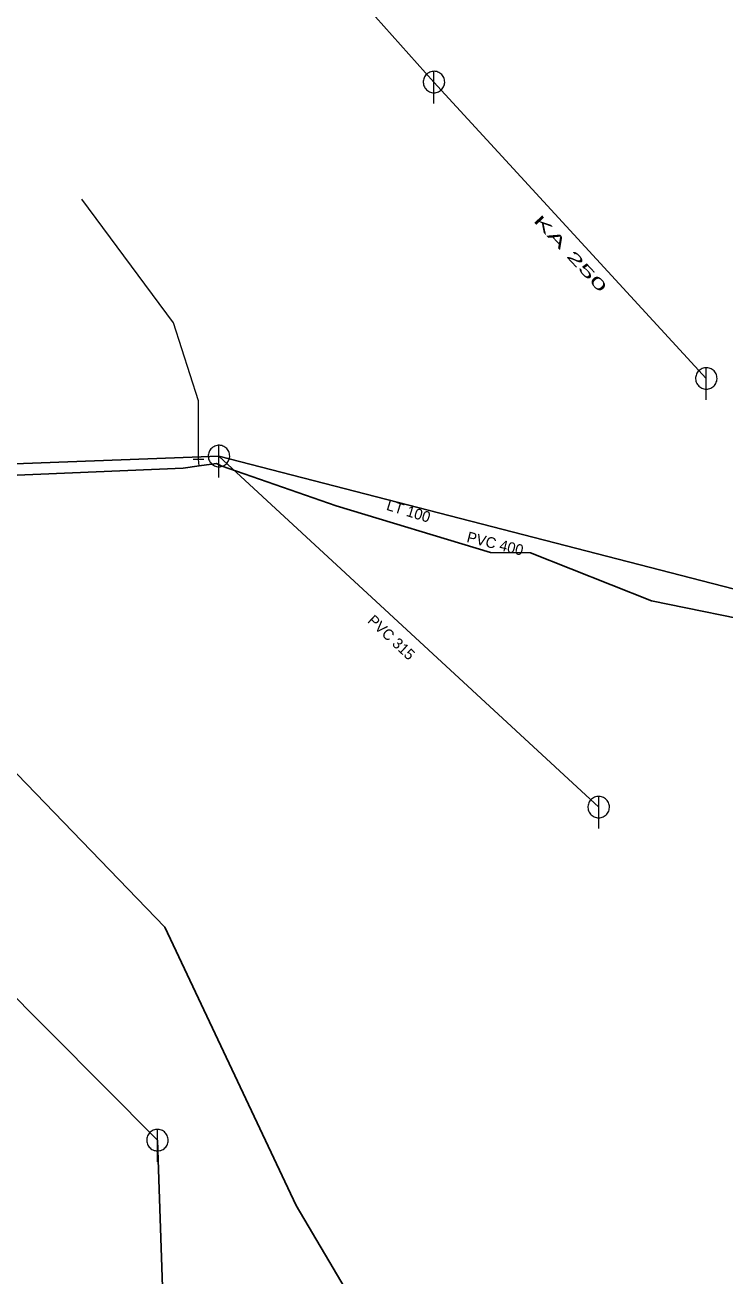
# Model space of a CAD drawing. Extents: x -659250 to -657316, y -997555 to -993684.
# Drawn here: x -658166.1 to -658101, y -996523.5 to -996407.1 of the extents above; entities that cross this region are included whole.
import ezdxf

# ---------------------------------------------------------------- set-up
doc = ezdxf.new("R2010")
doc.units = 0
doc.header["$LTSCALE"] = 0.4
doc.layers.add('1', color=7, linetype='Continuous')
for name, color, linetype, lineweight in [('13', 7, 'Continuous', 13), ('14', 7, 'Continuous', 25), ('17', 7, 'Continuous', 25), ('22', 7, 'Continuous', 13), ('34', 7, 'Continuous', 13)]:
    doc.layers.add(name, color=color, linetype=linetype, lineweight=lineweight)

msp = doc.modelspace()

# ---------------------------------------------------------------- linework, layer by layer
at = {"layer": '13'}
msp.add_line((-658149.93, -996448.17), (-658149.989, -996447.539), dxfattribs=at)
msp.add_lwpolyline([(-658149.989, -996447.539), (-658149.973, -996442.127), (-658152.302, -996434.857), (-658160.84, -996423.351)], dxfattribs=at)
at = {"layer": '14'}
for p, q in [((-658148.079, -996447.25), (-658190.719, -996448.87)), ((-658112.72, -996479.921), (-658148.079, -996447.25)), ((-658153.802, -996510.91), (-658194.34, -996470.18))]:
    msp.add_line(p, q, dxfattribs=at)
for points in [[(-658102.699, -996440.03), (-658128.059, -996412.449), (-658156.01, -996381.17)], [(-658059.899, -996444.129), (-658094.3, -996461.12), (-658148.079, -996447.25)], [(-658135.859, -996575.18), (-658152.256, -996556.427), (-658153.802, -996510.91)]]:
    msp.add_lwpolyline(points, dxfattribs=at)
at = {"layer": '17'}
for points in [[(-658056.17, -996447.719), (-658057.34, -996448.37), (-658058.399, -996448.87), (-658072.379, -996455.03), (-658086.712, -996460.184), (-658096.55, -996463.013), (-658107.8, -996460.728), (-658119.059, -996456.26), (-658122.789, -996456.213), (-658137.155, -996451.888), (-658147.859, -996448.16), (-658148.32, -996447.94), (-658149.93, -996448.17), (-658151.399, -996448.37), (-658167.629, -996449.05), (-658175.464, -996450.478), (-658185.39, -996452.43), (-658187.329, -996452.923)], [(-658015.694, -996748.132), (-658012.013, -996715.116), (-658013.6, -996700.998), (-658031.362, -996648.688), (-658043.62, -996623.609), (-658054.721, -996612.745), (-658075.467, -996597.998), (-658101.14, -996577.425), (-658112.195, -996565.522), (-658140.875, -996516.98), (-658153.131, -996491.09), (-658167.719, -996475.975), (-658173.758, -996470.467)]]:
    msp.add_lwpolyline(points, dxfattribs=at)
at = {"layer": '22'}
for p, q in [((-658128.059, -996414.449), (-658128.058, -996411.449)), ((-658102.699, -996442.03), (-658102.698, -996439.03)), ((-658148.079, -996449.25), (-658148.078, -996446.25)), ((-658112.72, -996481.921), (-658112.719, -996478.921)), ((-658153.803, -996512.91), (-658153.802, -996509.91))]:
    msp.add_line(p, q, dxfattribs=at)
for points in [[(-658127.059, -996412.449), (-658127.064, -996412.34), (-658127.082, -996412.232), (-658127.112, -996412.126), (-658127.152, -996412.025), (-658127.204, -996411.928), (-658127.266, -996411.838), (-658127.338, -996411.755), (-658127.418, -996411.681), (-658127.506, -996411.615), (-658127.6, -996411.56), (-658127.7, -996411.515), (-658127.805, -996411.482), (-658127.912, -996411.46), (-658128.021, -996411.45), (-658128.131, -996411.452), (-658128.239, -996411.466), (-658128.346, -996411.491), (-658128.449, -996411.528), (-658128.547, -996411.577), (-658128.639, -996411.635), (-658128.725, -996411.704), (-658128.802, -996411.781), (-658128.871, -996411.867), (-658128.93, -996411.959), (-658128.978, -996412.057), (-658129.015, -996412.16), (-658129.041, -996412.267), (-658129.055, -996412.375), (-658129.058, -996412.485), (-658129.048, -996412.594), (-658129.027, -996412.701), (-658128.993, -996412.805), (-658128.949, -996412.905), (-658128.894, -996413), (-658128.828, -996413.088), (-658128.754, -996413.168), (-658128.671, -996413.24), (-658128.581, -996413.302), (-658128.485, -996413.354), (-658128.383, -996413.395), (-658128.278, -996413.425), (-658128.17, -996413.443), (-658128.06, -996413.449), (-658127.951, -996413.443), (-658127.843, -996413.425), (-658127.738, -996413.396), (-658127.636, -996413.355), (-658127.539, -996413.303), (-658127.449, -996413.241), (-658127.366, -996413.17), (-658127.291, -996413.09), (-658127.226, -996413.002), (-658127.17, -996412.908), (-658127.126, -996412.808), (-658127.092, -996412.704), (-658127.07, -996412.596), (-658127.06, -996412.487)], [(-658101.699, -996440.03), (-658101.704, -996439.921), (-658101.722, -996439.813), (-658101.752, -996439.707), (-658101.792, -996439.606), (-658101.844, -996439.509), (-658101.906, -996439.419), (-658101.978, -996439.336), (-658102.058, -996439.262), (-658102.146, -996439.196), (-658102.24, -996439.141), (-658102.34, -996439.096), (-658102.445, -996439.063), (-658102.552, -996439.041), (-658102.661, -996439.031), (-658102.771, -996439.033), (-658102.879, -996439.047), (-658102.986, -996439.072), (-658103.089, -996439.109), (-658103.187, -996439.158), (-658103.279, -996439.216), (-658103.365, -996439.285), (-658103.442, -996439.362), (-658103.511, -996439.448), (-658103.57, -996439.54), (-658103.618, -996439.638), (-658103.655, -996439.741), (-658103.681, -996439.848), (-658103.695, -996439.956), (-658103.698, -996440.066), (-658103.688, -996440.175), (-658103.667, -996440.282), (-658103.633, -996440.386), (-658103.589, -996440.486), (-658103.534, -996440.581), (-658103.468, -996440.669), (-658103.394, -996440.749), (-658103.311, -996440.821), (-658103.221, -996440.883), (-658103.125, -996440.935), (-658103.023, -996440.976), (-658102.918, -996441.006), (-658102.81, -996441.024), (-658102.7, -996441.03), (-658102.591, -996441.024), (-658102.483, -996441.006), (-658102.378, -996440.977), (-658102.276, -996440.936), (-658102.179, -996440.884), (-658102.089, -996440.822), (-658102.006, -996440.751), (-658101.931, -996440.671), (-658101.866, -996440.583), (-658101.81, -996440.489), (-658101.766, -996440.389), (-658101.732, -996440.285), (-658101.71, -996440.177), (-658101.7, -996440.068)], [(-658147.079, -996447.25), (-658147.084, -996447.141), (-658147.102, -996447.033), (-658147.132, -996446.927), (-658147.172, -996446.826), (-658147.224, -996446.729), (-658147.286, -996446.639), (-658147.358, -996446.556), (-658147.438, -996446.482), (-658147.526, -996446.416), (-658147.62, -996446.361), (-658147.72, -996446.316), (-658147.825, -996446.283), (-658147.932, -996446.261), (-658148.041, -996446.251), (-658148.151, -996446.253), (-658148.259, -996446.267), (-658148.366, -996446.292), (-658148.469, -996446.329), (-658148.567, -996446.378), (-658148.659, -996446.436), (-658148.745, -996446.505), (-658148.822, -996446.582), (-658148.891, -996446.668), (-658148.95, -996446.76), (-658148.998, -996446.858), (-658149.035, -996446.961), (-658149.061, -996447.068), (-658149.075, -996447.176), (-658149.078, -996447.286), (-658149.068, -996447.395), (-658149.047, -996447.502), (-658149.013, -996447.606), (-658148.969, -996447.706), (-658148.914, -996447.801), (-658148.848, -996447.889), (-658148.774, -996447.969), (-658148.691, -996448.041), (-658148.601, -996448.103), (-658148.505, -996448.155), (-658148.403, -996448.196), (-658148.298, -996448.226), (-658148.19, -996448.244), (-658148.08, -996448.25), (-658147.971, -996448.244), (-658147.863, -996448.226), (-658147.758, -996448.197), (-658147.656, -996448.156), (-658147.559, -996448.104), (-658147.469, -996448.042), (-658147.386, -996447.971), (-658147.311, -996447.891), (-658147.246, -996447.803), (-658147.19, -996447.709), (-658147.146, -996447.609), (-658147.112, -996447.505), (-658147.09, -996447.397), (-658147.08, -996447.288)], [(-658111.72, -996479.921), (-658111.725, -996479.812), (-658111.743, -996479.704), (-658111.773, -996479.598), (-658111.813, -996479.497), (-658111.865, -996479.4), (-658111.927, -996479.31), (-658111.999, -996479.227), (-658112.079, -996479.153), (-658112.167, -996479.087), (-658112.261, -996479.032), (-658112.361, -996478.987), (-658112.466, -996478.954), (-658112.573, -996478.932), (-658112.682, -996478.922), (-658112.792, -996478.924), (-658112.9, -996478.938), (-658113.007, -996478.963), (-658113.11, -996479), (-658113.208, -996479.049), (-658113.3, -996479.107), (-658113.386, -996479.176), (-658113.463, -996479.253), (-658113.532, -996479.339), (-658113.591, -996479.431), (-658113.639, -996479.529), (-658113.676, -996479.632), (-658113.702, -996479.739), (-658113.716, -996479.847), (-658113.719, -996479.957), (-658113.709, -996480.066), (-658113.688, -996480.173), (-658113.654, -996480.277), (-658113.61, -996480.377), (-658113.555, -996480.472), (-658113.489, -996480.56), (-658113.415, -996480.64), (-658113.332, -996480.712), (-658113.242, -996480.774), (-658113.146, -996480.826), (-658113.044, -996480.867), (-658112.939, -996480.897), (-658112.831, -996480.915), (-658112.721, -996480.921), (-658112.612, -996480.915), (-658112.504, -996480.897), (-658112.399, -996480.868), (-658112.297, -996480.827), (-658112.2, -996480.775), (-658112.11, -996480.713), (-658112.027, -996480.642), (-658111.952, -996480.562), (-658111.887, -996480.474), (-658111.831, -996480.38), (-658111.787, -996480.28), (-658111.753, -996480.176), (-658111.731, -996480.068), (-658111.721, -996479.959)], [(-658152.803, -996510.91), (-658152.808, -996510.801), (-658152.826, -996510.693), (-658152.856, -996510.587), (-658152.896, -996510.486), (-658152.948, -996510.389), (-658153.01, -996510.299), (-658153.082, -996510.216), (-658153.162, -996510.142), (-658153.25, -996510.076), (-658153.344, -996510.021), (-658153.444, -996509.976), (-658153.549, -996509.943), (-658153.656, -996509.921), (-658153.765, -996509.911), (-658153.875, -996509.913), (-658153.983, -996509.927), (-658154.09, -996509.952), (-658154.193, -996509.989), (-658154.291, -996510.038), (-658154.383, -996510.096), (-658154.469, -996510.165), (-658154.546, -996510.242), (-658154.615, -996510.328), (-658154.674, -996510.42), (-658154.722, -996510.518), (-658154.759, -996510.621), (-658154.785, -996510.728), (-658154.799, -996510.836), (-658154.802, -996510.946), (-658154.792, -996511.055), (-658154.771, -996511.162), (-658154.737, -996511.266), (-658154.693, -996511.366), (-658154.638, -996511.461), (-658154.572, -996511.549), (-658154.498, -996511.629), (-658154.415, -996511.701), (-658154.325, -996511.763), (-658154.229, -996511.815), (-658154.127, -996511.856), (-658154.022, -996511.886), (-658153.914, -996511.904), (-658153.804, -996511.91), (-658153.695, -996511.904), (-658153.587, -996511.886), (-658153.482, -996511.857), (-658153.38, -996511.816), (-658153.283, -996511.764), (-658153.193, -996511.702), (-658153.11, -996511.631), (-658153.035, -996511.551), (-658152.97, -996511.463), (-658152.914, -996511.369), (-658152.87, -996511.269), (-658152.836, -996511.165), (-658152.814, -996511.057), (-658152.804, -996510.948)]]:
    msp.add_lwpolyline(points, close=True, dxfattribs=at)
at = {"layer": '34'}
msp.add_line((-658150.488, -996447.537), (-658149.489, -996447.541), dxfattribs=at)

# ---------------------------------------------------------------- texts
at = {"layer": '1', "width": 2.1}
msp.add_text('KA 250', height=1, rotation=313, dxfattribs=at).set_placement((-658118.871, -996425.375))
at = {"layer": '1'}
for s, rotation, p in [('LT 100', 343, (-658132.56, -996452.242)), ('PVC 400 ', 346, (-658125.073, -996455.233)), ('PVC 315 ', 317, (-658134.317, -996462.668))]:
    msp.add_text(s, height=1, rotation=rotation, dxfattribs=at).set_placement(p)

doc.saveas('drawing.dxf')
